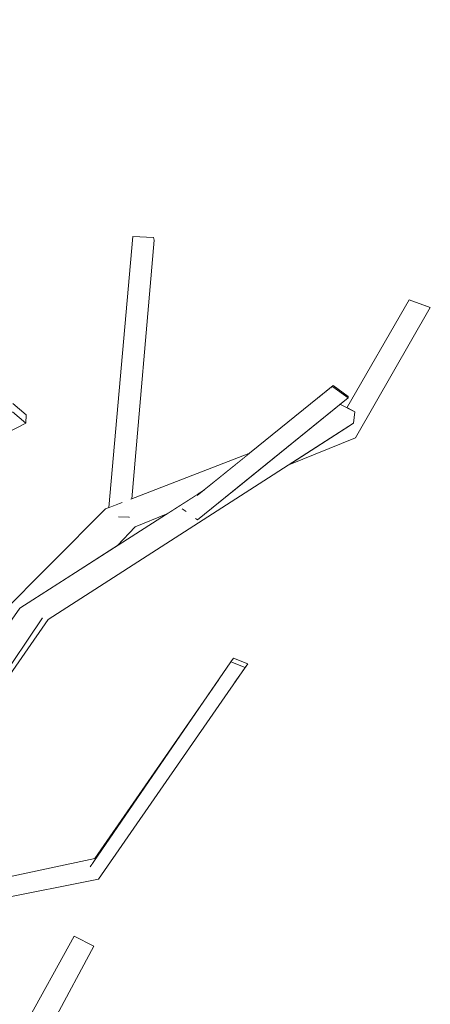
# Model space of a CAD drawing. Extents: x -289599 to -184549, y 66678 to 295474.
# Tile 418 of 656: x -261346 to -261269, y 71782 to 71967. Entities that reach past the tile are written whole.
import ezdxf

# ---------------------------------------------------------------- set-up
doc = ezdxf.new("R2010")
doc.units = 0
doc.header["$MEASUREMENT"] = 0
doc.linetypes.add('Wipeout_Contour', pattern=[1000, 0, -1000])
doc.layers.add('arch drzewa', color=8, linetype='Continuous')
doc.layers.add('arch drzewa_Nr_Pióra__4', color=8, linetype='Continuous', lineweight=9)

msp = doc.modelspace()

# ---------------------------------------------------------------- wipeouts: each hides what was drawn before it
at = {"color": 254, "linetype": 'Wipeout_Contour', "lineweight": 0, "ltscale": 954972.931421}
msp.add_wipeout([(-261348.41, 71995.41), (-261402.98, 71956.54), (-261344.63, 71992.96)], dxfattribs=at).dxf.layer = 'arch drzewa'
at = {"color": 254, "linetype": 'Wipeout_Contour', "lineweight": 0, "ltscale": 1272904.165727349}
msp.add_wipeout([(-261287.21, 71898.35), (-261287.25, 71898.09), (-261284.4, 71896.03), (-261284.37, 71896.29)], dxfattribs=at).dxf.layer = 'arch drzewa'
at = {"color": 254, "linetype": 'Wipeout_Contour', "lineweight": 0, "ltscale": 954692.649294}
msp.add_wipeout([(-261305.6, 71842.76), (-261303.2, 71846.19), (-261303.69, 71845.52)], dxfattribs=at).dxf.layer = 'arch drzewa'
at = {"color": 254, "linetype": 'Wipeout_Contour', "lineweight": 0, "ltscale": 954771.888725}
msp.add_wipeout([(-261361.3, 71799.94), (-261331.16, 71805.89), (-261332.72, 71808.21)], dxfattribs=at).dxf.layer = 'arch drzewa'
at = {"color": 254, "linetype": 'Wipeout_Contour', "lineweight": 0, "ltscale": 1591241.97901634}
msp.add_wipeout([(-261341.42, 71780.44), (-261339.84, 71780.62), (-261339.43, 71779.5), (-261332.02, 71793.36), (-261335.7, 71795.22)], dxfattribs=at).dxf.layer = 'arch drzewa'

# ---------------------------------------------------------------- next in the draw order: wipeouts: each hides what was drawn before it
at = {"color": 254, "linetype": 'Wipeout_Contour', "lineweight": 0, "ltscale": 954803.065533}
msp.add_wipeout([(-261332.72, 71808.21), (-261365.59, 71800.96), (-261361.3, 71799.94)], dxfattribs=at).dxf.layer = 'arch drzewa'
at = {"color": 254, "linetype": 'Wipeout_Contour', "lineweight": 0, "ltscale": 2227769.538988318}
msp.add_wipeout([(-261351.31, 71767.03), (-261347.94, 71763.59), (-261347.88, 71763.73), (-261348.63, 71770.12), (-261343.51, 71780.21), (-261341.42, 71780.44), (-261335.7, 71795.22)], dxfattribs=at).dxf.layer = 'arch drzewa'

# ---------------------------------------------------------------- next in the draw order: linework, layer by layer
at = {"layer": 'arch drzewa_Nr_Pióra__4', "linetype": 'Continuous'}
for p, q in [((-261351.31, 71767.03), (-261335.7, 71795.22)), ((-261332.02, 71793.36), (-261335.7, 71795.22)), ((-261339.43, 71779.5), (-261332.02, 71793.36))]:
    msp.add_line(p, q, dxfattribs=at)

# ---------------------------------------------------------------- next in the draw order: wipeouts: each hides what was drawn before it
at = {"color": 254, "linetype": 'Wipeout_Contour', "lineweight": 0, "ltscale": 954778.003715}
msp.add_wipeout([(-261365.59, 71800.96), (-261332.72, 71808.21), (-261331.86, 71809.79)], dxfattribs=at).dxf.layer = 'arch drzewa'

# ---------------------------------------------------------------- next in the draw order: wipeouts: each hides what was drawn before it
at = {"color": 254, "linetype": 'Wipeout_Contour', "lineweight": 0, "ltscale": 954808.067249}
msp.add_wipeout([(-261331.86, 71809.79), (-261366.39, 71802.36), (-261365.59, 71800.96)], dxfattribs=at).dxf.layer = 'arch drzewa'

# ---------------------------------------------------------------- next in the draw order: wipeouts: each hides what was drawn before it
at = {"color": 254, "linetype": 'Wipeout_Contour', "lineweight": 0, "ltscale": 954827.512043}
msp.add_wipeout([(-261374.05, 71806.87), (-261340.57, 71854.49), (-261341.63, 71854.8)], dxfattribs=at).dxf.layer = 'arch drzewa'
at = {"color": 254, "linetype": 'Wipeout_Contour', "lineweight": 0, "ltscale": 954711.498711}
msp.add_wipeout([(-261331.16, 71805.89), (-261303.69, 71845.52), (-261306.34, 71846.61)], dxfattribs=at).dxf.layer = 'arch drzewa'

# ---------------------------------------------------------------- next in the draw order: wipeouts: each hides what was drawn before it
at = {"color": 254, "linetype": 'Wipeout_Contour', "lineweight": 0, "ltscale": 2227695.090998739}
msp.add_wipeout([(-261340.57, 71854.49), (-261283.35, 71891.29), (-261283.12, 71893.41), (-261310.59, 71874.8), (-261310.92, 71874.53), (-261312.6, 71873.17), (-261312.79, 71873.31)], dxfattribs=at).dxf.layer = 'arch drzewa'
at = {"color": 254, "linetype": 'Wipeout_Contour', "lineweight": 0, "ltscale": 954833.754744}
msp.add_wipeout([(-261375.12, 71805.29), (-261341.63, 71854.8), (-261345.91, 71856.61)], dxfattribs=at).dxf.layer = 'arch drzewa'
at = {"color": 254, "linetype": 'Wipeout_Contour', "lineweight": 0, "ltscale": 954729.27261}
msp.add_wipeout([(-261306.34, 71846.61), (-261332.72, 71808.21), (-261331.16, 71805.89)], dxfattribs=at).dxf.layer = 'arch drzewa'

# ---------------------------------------------------------------- next in the draw order: linework, layer by layer
at = {"layer": 'arch drzewa_Nr_Pióra__4', "linetype": 'Continuous'}
msp.add_line((-261361.3, 71799.94), (-261331.16, 71805.89), dxfattribs=at)

# ---------------------------------------------------------------- next in the draw order: wipeouts: each hides what was drawn before it
at = {"color": 254, "linetype": 'Wipeout_Contour', "lineweight": 0, "ltscale": 954708.497119}
msp.add_wipeout([(-261307.39, 71877.39), (-261310.59, 71874.8), (-261283.12, 71893.41)], dxfattribs=at).dxf.layer = 'arch drzewa'
at = {"color": 254, "linetype": 'Wipeout_Contour', "lineweight": 0, "ltscale": 1591276.528936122}
msp.add_wipeout([(-261311.66, 71874.57), (-261341.63, 71854.8), (-261340.57, 71854.49), (-261312.79, 71873.31), (-261312.93, 71873.41)], dxfattribs=at).dxf.layer = 'arch drzewa'
at = {"color": 254, "linetype": 'Wipeout_Contour', "lineweight": 0, "ltscale": 1272926.970317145}
msp.add_wipeout([(-261305.85, 71847.28), (-261306.34, 71846.61), (-261303.69, 71845.52), (-261303.2, 71846.19)], dxfattribs=at).dxf.layer = 'arch drzewa'
at = {"color": 254, "linetype": 'Wipeout_Contour', "lineweight": 0, "ltscale": 954732.287513}
msp.add_wipeout([(-261332.72, 71808.21), (-261308.63, 71843.27), (-261331.86, 71809.79)], dxfattribs=at).dxf.layer = 'arch drzewa'

# ---------------------------------------------------------------- next in the draw order: linework, layer by layer
at = {"layer": 'arch drzewa_Nr_Pióra__4', "linetype": 'Continuous'}
for p, q in [((-261332.72, 71808.21), (-261306.34, 71846.61)), ((-261306.34, 71846.61), (-261305.85, 71847.28)), ((-261303.69, 71845.52), (-261306.34, 71846.61)), ((-261305.85, 71847.28), (-261303.2, 71846.19)), ((-261331.16, 71805.89), (-261303.69, 71845.52)), ((-261305.6, 71842.76), (-261303.2, 71846.19)), ((-261303.2, 71846.19), (-261303.69, 71845.52)), ((-261331.86, 71809.79), (-261308.63, 71843.27)), ((-261366.39, 71802.36), (-261331.86, 71809.79))]:
    msp.add_line(p, q, dxfattribs=at)

# ---------------------------------------------------------------- next in the draw order: wipeouts: each hides what was drawn before it
at = {"color": 254, "linetype": 'Wipeout_Contour', "lineweight": 0, "ltscale": 954690.534001}
msp.add_wipeout([(-261285.92, 71894.8), (-261307.39, 71877.39), (-261283.12, 71893.41)], dxfattribs=at).dxf.layer = 'arch drzewa'
at = {"color": 254, "linetype": 'Wipeout_Contour', "lineweight": 0, "ltscale": 954763.339678}
msp.add_wipeout([(-261341.63, 71854.8), (-261311.66, 71874.57), (-261314.1, 71874.73)], dxfattribs=at).dxf.layer = 'arch drzewa'

# ---------------------------------------------------------------- next in the draw order: wipeouts: each hides what was drawn before it
at = {"color": 254, "linetype": 'Wipeout_Contour', "lineweight": 0, "ltscale": 2546033.942705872}
msp.add_wipeout([(-261311.3, 71878.82), (-261345.91, 71856.61), (-261341.63, 71854.8), (-261314.1, 71874.73), (-261314.94, 71874.87), (-261315.45, 71875.23), (-261315.44, 71875.25), (-261312.56, 71877.8)], dxfattribs=at).dxf.layer = 'arch drzewa'

# ---------------------------------------------------------------- next in the draw order: wipeouts: each hides what was drawn before it
at = {"color": 254, "linetype": 'Wipeout_Contour', "lineweight": 0, "ltscale": 2545933.534998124}
msp.add_wipeout([(-261287.25, 71898.09), (-261315.45, 71875.23), (-261314.94, 71874.87), (-261314.1, 71874.73), (-261311.66, 71874.57), (-261312.93, 71873.41), (-261312.6, 71873.17), (-261284.4, 71896.03)], dxfattribs=at).dxf.layer = 'arch drzewa'
at = {"color": 254, "linetype": 'Wipeout_Contour', "lineweight": 0, "ltscale": 1273048.111730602}
msp.add_wipeout([(-261329.85, 71875.21), (-261338.56, 71861.33), (-261327.57, 71868.38), (-261324.27, 71871.89)], dxfattribs=at).dxf.layer = 'arch drzewa'

# ---------------------------------------------------------------- next in the draw order: wipeouts: each hides what was drawn before it
at = {"color": 254, "linetype": 'Wipeout_Contour', "lineweight": 0, "ltscale": 1591200.516668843}
msp.add_wipeout([(-261315.45, 71875.23), (-261287.25, 71898.09), (-261287.21, 71898.35), (-261312.56, 71877.8), (-261315.44, 71875.25)], dxfattribs=at).dxf.layer = 'arch drzewa'
at = {"color": 254, "linetype": 'Wipeout_Contour', "lineweight": 0, "ltscale": 1591364.232895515}
msp.add_wipeout([(-261329.85, 71875.21), (-261355.4, 71849.53), (-261351.62, 71848.51), (-261345.91, 71856.61), (-261338.56, 71861.33)], dxfattribs=at).dxf.layer = 'arch drzewa'

# ---------------------------------------------------------------- next in the draw order: linework, layer by layer
at = {"layer": 'arch drzewa_Nr_Pióra__4', "linetype": 'Continuous'}
for p, q in [((-261287.25, 71898.09), (-261287.21, 71898.35)), ((-261379.83, 71808.43), (-261345.91, 71856.61)), ((-261375.12, 71805.29), (-261341.63, 71854.8)), ((-261374.05, 71806.87), (-261340.57, 71854.49))]:
    msp.add_line(p, q, dxfattribs=at)

# ---------------------------------------------------------------- next in the draw order: wipeouts: each hides what was drawn before it
at = {"color": 254, "linetype": 'Wipeout_Contour', "lineweight": 0, "ltscale": 2546475.222719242}
msp.add_wipeout([(-261395.24, 71864.83), (-261344.77, 71891.29), (-261347.26, 71893.41), (-261380.7, 71874.19), (-261381.72, 71873.26), (-261382.4, 71873.21), (-261394.6, 71866.19), (-261395.23, 71865.23)], dxfattribs=at).dxf.layer = 'arch drzewa'
at = {"color": 254, "linetype": 'Wipeout_Contour', "lineweight": 0, "ltscale": 954676.7239}
msp.add_wipeout([(-261295.51, 71883.47), (-261283, 71888.5), (-261284.52, 71890.54)], dxfattribs=at).dxf.layer = 'arch drzewa'
at = {"color": 254, "linetype": 'Wipeout_Contour', "lineweight": 0, "ltscale": 954755.584947}
msp.add_wipeout([(-261312.03, 71878.35), (-261324.27, 71871.89), (-261318.44, 71874.24)], dxfattribs=at).dxf.layer = 'arch drzewa'

# ---------------------------------------------------------------- next in the draw order: wipeouts: each hides what was drawn before it
at = {"color": 254, "linetype": 'Wipeout_Contour', "lineweight": 0, "ltscale": 954653.044202}
msp.add_wipeout([(-261283, 71888.5), (-261268.99, 71912.94), (-261272.96, 71914.34)], dxfattribs=at).dxf.layer = 'arch drzewa'
at = {"color": 254, "linetype": 'Wipeout_Contour', "lineweight": 0, "ltscale": 1273133.198867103}
msp.add_wipeout([(-261344.77, 71891.29), (-261344.71, 71892.81), (-261347.2, 71894.93), (-261347.26, 71893.41)], dxfattribs=at).dxf.layer = 'arch drzewa'
at = {"color": 254, "linetype": 'Wipeout_Contour', "lineweight": 0, "ltscale": 2864289.642411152}
msp.add_wipeout([(-261327.18, 71876.25), (-261329.85, 71875.21), (-261324.27, 71871.89), (-261312.03, 71878.35), (-261311.3, 71878.82), (-261302.96, 71885.58), (-261325.1, 71877.05), (-261325.41, 71873.61), (-261326.94, 71873.74)], dxfattribs=at).dxf.layer = 'arch drzewa'

# ---------------------------------------------------------------- next in the draw order: linework, layer by layer
at = {"layer": 'arch drzewa_Nr_Pióra__4', "linetype": 'Continuous'}
for p, q in [((-261312.68, 71877.7), (-261287.21, 71898.35)), ((-261347.2, 71894.93), (-261344.71, 71892.81)), ((-261344.77, 71891.29), (-261347.26, 71893.41)), ((-261344.71, 71892.81), (-261344.77, 71891.29)), ((-261395.24, 71864.83), (-261344.77, 71891.29)), ((-261314.73, 71874.71), (-261315.45, 71875.23)), ((-261312.6, 71873.17), (-261312.96, 71873.43)), ((-261327.57, 71868.38), (-261324.27, 71871.89))]:
    msp.add_line(p, q, dxfattribs=at)

# ---------------------------------------------------------------- next in the draw order: wipeouts: each hides what was drawn before it
at = {"color": 254, "linetype": 'Wipeout_Contour', "lineweight": 0, "ltscale": 1909329.09590129}
msp.add_wipeout([(-261272.96, 71914.34), (-261284.64, 71894.16), (-261283.12, 71893.41), (-261283.35, 71891.29), (-261284.52, 71890.54), (-261283, 71888.5)], dxfattribs=at).dxf.layer = 'arch drzewa'
at = {"color": 254, "linetype": 'Wipeout_Contour', "lineweight": 0, "ltscale": 954777.534771}
msp.add_wipeout([(-261326.94, 71873.74), (-261325.41, 71873.61), (-261325.42, 71873.67)], dxfattribs=at).dxf.layer = 'arch drzewa'

# ---------------------------------------------------------------- next in the draw order: linework, layer by layer
at = {"layer": 'arch drzewa_Nr_Pióra__4', "linetype": 'Continuous'}
for p, q in [((-261287.21, 71898.35), (-261284.37, 71896.29)), ((-261284.4, 71896.03), (-261287.25, 71898.09)), ((-261284.37, 71896.29), (-261284.4, 71896.03)), ((-261312.6, 71873.17), (-261284.4, 71896.03)), ((-261283.12, 71893.41), (-261285.92, 71894.8)), ((-261283.35, 71891.29), (-261283.12, 71893.41)), ((-261295.51, 71883.47), (-261283, 71888.5))]:
    msp.add_line(p, q, dxfattribs=at)

# ---------------------------------------------------------------- next in the draw order: wipeouts: each hides what was drawn before it
at = {"color": 254, "linetype": 'Wipeout_Contour', "lineweight": 0, "ltscale": 1909568.036334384}
msp.add_wipeout([(-261325.42, 71873.67), (-261325.41, 71873.61), (-261325.1, 71877.05), (-261324.92, 71877.11), (-261320.69, 71925.53), (-261320.84, 71926.05)], dxfattribs=at).dxf.layer = 'arch drzewa'
at = {"color": 254, "linetype": 'Wipeout_Contour', "lineweight": 0, "ltscale": 954646.513753}
msp.add_wipeout([(-261268.99, 71912.94), (-261270.02, 71913.31), (-261272.96, 71914.34)], dxfattribs=at).dxf.layer = 'arch drzewa'

# ---------------------------------------------------------------- next in the draw order: linework, layer by layer
at = {"layer": 'arch drzewa_Nr_Pióra__4', "linetype": 'Continuous'}
for p, q in [((-261284.64, 71894.16), (-261272.96, 71914.34)), ((-261283, 71888.5), (-261268.99, 71912.94)), ((-261268.99, 71912.94), (-261272.96, 71914.34)), ((-261270.02, 71913.31), (-261268.99, 71912.94))]:
    msp.add_line(p, q, dxfattribs=at)

# ---------------------------------------------------------------- next in the draw order: wipeouts: each hides what was drawn before it
at = {"color": 254, "linetype": 'Wipeout_Contour', "lineweight": 0, "ltscale": 1909579.509448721}
msp.add_wipeout([(-261324.74, 71926.23), (-261329.19, 71875.47), (-261327.18, 71876.25), (-261326.94, 71873.74), (-261325.42, 71873.67), (-261320.84, 71926.05)], dxfattribs=at).dxf.layer = 'arch drzewa'

# ---------------------------------------------------------------- next in the draw order: linework, layer by layer
at = {"layer": 'arch drzewa_Nr_Pióra__4', "linetype": 'Continuous'}
for p, q in [((-261329.19, 71875.47), (-261324.74, 71926.23)), ((-261320.84, 71926.05), (-261324.74, 71926.23)), ((-261320.69, 71925.53), (-261320.84, 71926.05)), ((-261324.92, 71877.11), (-261320.69, 71925.53)), ((-261340.57, 71854.49), (-261283.35, 71891.29)), ((-261325.1, 71877.04), (-261302.96, 71885.58)), ((-261345.91, 71856.61), (-261311.3, 71878.82)), ((-261329.85, 71875.21), (-261326.69, 71876.43)), ((-261355.4, 71849.53), (-261329.85, 71875.21)), ((-261324.27, 71871.89), (-261318.44, 71874.24)), ((-261325.42, 71873.67), (-261327.4, 71873.76)), ((-261325.4, 71873.59), (-261325.42, 71873.67))]:
    msp.add_line(p, q, dxfattribs=at)

doc.saveas('drawing.dxf')
